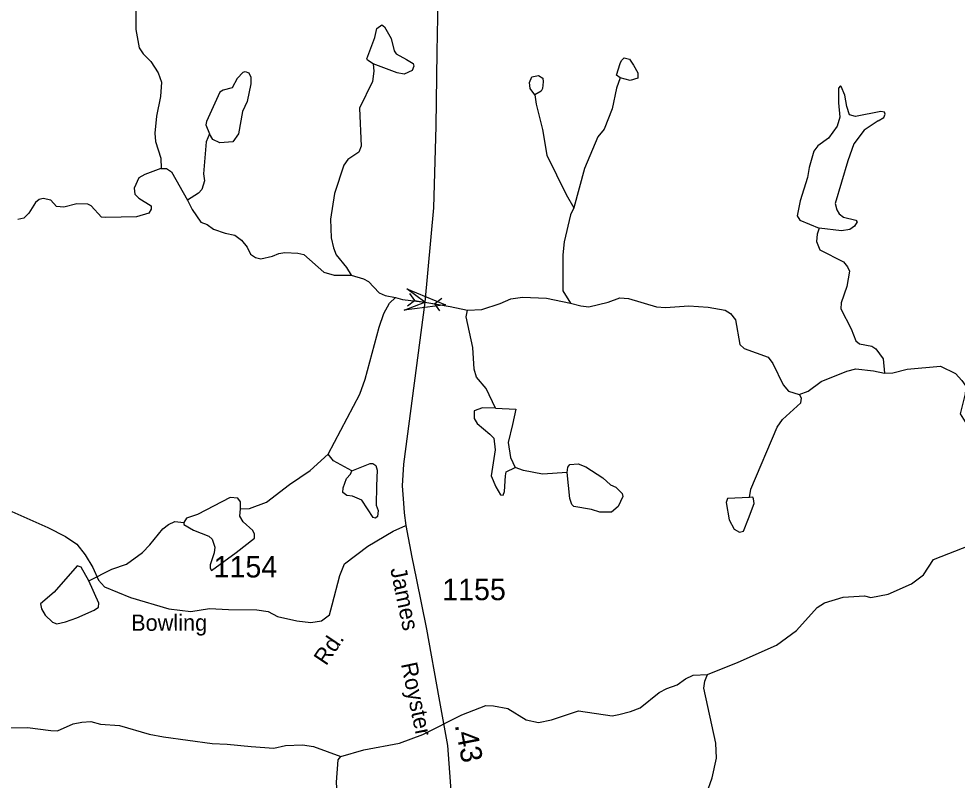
# Model space of a CAD drawing. Extents: x 2056842 to 2160602, y 826753 to 1016856.
# Drawn here: x 2090329 to 2095813, y 910482 to 914934 of the extents above; entities that cross this region are included whole.
import ezdxf

# ---------------------------------------------------------------- set-up
doc = ezdxf.new("R2010")
doc.units = 0
for name, color, linetype in [('Exist Hydrographic Creek Single Shore', 7, 'Continuous'), ('Exist Hydrographic Misc Water Feature', 7, 'Continuous'), ('Exist Road Secondary Mileage Hundredths English Label', 7, 'Continuous'), ('Exist Road Secondary Structure Pipe Attributed CELL', 7, 'Continuous'), ('Exist Road Secondary Structure Pipe CELL', 7, 'Continuous'), ('Exist Road Secondary Type 41 Attributed', 7, 'Continuous'), ('Exist Road Secondary Type 51 Attributed', 7, 'Continuous'), ('Exist Road Secondary Type 51 Label', 7, 'Continuous'), ('Exist Road Secondary Type 51 Number Label', 7, 'Continuous')]:
    doc.layers.add(name, color=color, linetype=linetype)

msp = doc.modelspace()

# ---------------------------------------------------------------- linework, layer by layer
at = {"layer": 'Exist Hydrographic Creek Single Shore'}
for points in [[(2091160.5, 914058.8), (2091066.5, 914022.3), (2091030.7, 914004.4), (2091002.9, 913944.2), (2091007.1, 913908.4), (2091031.2, 913884.3), (2091103.1, 913840.4), (2091103.4, 913820.8), (2091089.4, 913796.4), (2091017.5, 913776.3), (2090837.6, 913771.8), (2090813.3, 913773.6), (2090753.3, 913839.5), (2090733.2, 913849.4), (2090669.2, 913851.1), (2090593.4, 913833), (2090549.2, 913836.8), (2090517.1, 913872.6), (2090473, 913882.7), (2090449.3, 913876.6), (2090427.3, 913860.4), (2090387.6, 913796.2), (2090359.4, 913768.2), (2090323.5, 913760.1)], [(2091315.1, 913873.1), (2091343.2, 913819.4), (2091393.5, 913745.5), (2091429.6, 913731.6), (2091467.4, 913703.6), (2091535.5, 913679.9), (2091591.7, 913668.2), (2091631.8, 913640.2), (2091663.8, 913598.5), (2091683.9, 913558.4), (2091712.1, 913538.4), (2091744.1, 913530.5), (2091812, 913544.9), (2091848.1, 913560.9), (2091883.9, 913567), (2091960, 913563.5), (2091995.9, 913555.5), (2092112.2, 913451.7), (2092172.2, 913434.1), (2092272.3, 913434.3)], [(2092272.3, 913434.3), (2092344.4, 913412.4), (2092372.6, 913396.8), (2092434.5, 913330.8), (2092470.6, 913315), (2092530.8, 913303.3)], [(2092530.8, 913303.3), (2092570.9, 913293.2), (2092701.4, 913277), (2092850.8, 913251.4), (2092950.9, 913230.6)], [(2092950.9, 913230.6), (2093035, 913234.7), (2093142.7, 913269.2), (2093204.6, 913297.2), (2093272.7, 913305.6), (2093412.7, 913300.1), (2093552.8, 913270.3)], [(2093552.8, 913270.3), (2093612.9, 913254.6), (2093660.7, 913250.6), (2093772.8, 913277.2), (2093840.6, 913301.4), (2093892.7, 913299.3), (2094056.7, 913250), (2094108.8, 913246.3), (2094244.8, 913254.6), (2094356.9, 913247), (2094456.9, 913229.2), (2094488.7, 913211.5), (2094516.8, 913173.5), (2094543.3, 913029.6), (2094567.5, 913005.8), (2094707.5, 912956), (2094735.6, 912918.3), (2094796, 912794.3), (2094826.1, 912756.3), (2094890.3, 912736.6)], [(2094890.3, 912736.6), (2094942.3, 912756.8), (2095017.9, 912813), (2095167.8, 912873.6), (2095219.6, 912887.6), (2095323.7, 912875.9), (2095387.7, 912862.1)], [(2095387.7, 912862.1), (2095435.7, 912864.4), (2095519.8, 912884.7), (2095715.7, 912903.2), (2095803.7, 912859.4), (2095840, 912819.6), (2095863.9, 912785.6), (2095860, 912741.8), (2095830.7, 912623.6), (2095858.6, 912577.7), (2095882.7, 912569.7), (2095962.5, 912604.1), (2096012.4, 912652.3), (2096044.2, 912668.4), (2096076.4, 912670.3), (2096132.5, 912652.4), (2096144.5, 912616.8), (2096174.5, 912574.8), (2096272.8, 912480.5)], [(2094353.6, 911101.3), (2094533.4, 911171.8), (2094756.9, 911272.5), (2094872.8, 911356.9), (2094994.4, 911491.3), (2095038.3, 911519.4), (2095146.1, 911551.7), (2095270.2, 911560.2), (2095308.1, 911550.2), (2095410, 911570.6), (2095546, 911631), (2095615.7, 911683.2), (2095673.3, 911773.4), (2095889.2, 911856.1)], [(2092211.4, 910620.5), (2092345.3, 910661), (2092553.2, 910699.6), (2092690.8, 910750), (2092918.4, 910864.8), (2093058.5, 910919.2), (2093102.4, 910917.3), (2093186.4, 910901.6), (2093294.7, 910836), (2093366.7, 910820.1), (2093442.7, 910836.4), (2093600.4, 910888.9), (2093796.5, 910859.5), (2093836.4, 910865.7), (2093904.3, 910883.9), (2093960.3, 910906), (2094072.1, 910994.3), (2094115.9, 911018.5), (2094175.8, 911040.8), (2094225.8, 911074.9), (2094269.7, 911097), (2094353.6, 911101.3)], [(2089977, 910833.5), (2090020.8, 910847.6), (2090130.9, 910855.9), (2090276.9, 910788.5), (2090381.1, 910790.7), (2090517.1, 910773.2), (2090555.2, 910771.3), (2090646.9, 910811.5), (2090698.9, 910821.8), (2090750.8, 910825.9), (2090807, 910810.1), (2090919, 910802.4), (2091091.2, 910751), (2091175.1, 910735.2), (2091459.3, 910696.2), (2091547.2, 910692.5), (2091687.3, 910678.9), (2091819.3, 910669.3), (2091887.2, 910685.5), (2091987.1, 910689.8), (2092051.3, 910680), (2092211.4, 910620.5)]]:
    msp.add_lwpolyline(points, dxfattribs=at)
at = {"layer": 'Exist Hydrographic Misc Water Feature'}
for points in [[(2091013.7, 914986.4), (2091014.1, 914870.3), (2091032.6, 914764.4), (2091056.6, 914728.5), (2091100.8, 914684.6), (2091144.9, 914616.8), (2091163.2, 914562.8), (2091157.4, 914478.9), (2091133.9, 914364.8), (2091124, 914264.8), (2091128.1, 914216.8), (2091160.5, 914118.9), (2091160.7, 914058.9)], [(2092400.7, 914670.8), (2092366.4, 914690.7), (2092362.5, 914698.6), (2092410.1, 914824.8), (2092422, 914876.8)], [(2092422, 914876.8), (2092449.9, 914898.9), (2092465.9, 914886.9), (2092506.1, 914819.1), (2092522.5, 914745.1), (2092534.4, 914729.2), (2092594.4, 914695.4)], [(2092594.4, 914695.4), (2092634.6, 914671.5), (2092638.5, 914655.5), (2092628.7, 914631.5), (2092580.7, 914609.3), (2092540.7, 914617.2), (2092400.7, 914670.8)], [(2093844.4, 914671.3), (2093850.4, 914689.4), (2093866.4, 914705.5), (2093898.4, 914697.6), (2093920.5, 914661.6)], [(2092400.7, 914670.8), (2092404.8, 914626.8), (2092397, 914566.7), (2092319.5, 914410.6), (2092330.1, 914188.6), (2092316.2, 914154.6), (2092252.4, 914110.4), (2092228.4, 914078.3), (2092175.1, 913912.1), (2092151.5, 913762), (2092155.8, 913652.1), (2092167.9, 913594.1), (2092184.1, 913554.2), (2092244.4, 913480.4), (2092272.5, 913434.5)], [(2093842.8, 914587.3), (2093822.7, 914603.2), (2093844.4, 914671.3)], [(2093920.5, 914661.6), (2093946.6, 914617.7), (2093946.8, 914585.7), (2093902.7, 914573.5), (2093842.8, 914587.3)], [(2091605.1, 914584.3), (2091577.2, 914530.1), (2091523.3, 914516), (2091503.4, 914503.9), (2091425.9, 914333.7), (2091422, 914313.7), (2091444.1, 914261.8)], [(2091605.1, 914584.3), (2091641, 914620.4), (2091652.8, 914624.5), (2091672.9, 914616.5), (2091684.8, 914592.5), (2091685, 914552.6), (2091663.3, 914450.5), (2091637.7, 914392.3)], [(2093312.9, 914561.6), (2093326.7, 914593.7), (2093366.7, 914601.8), (2093390.7, 914585.9), (2093392.9, 914563.9)], [(2093842.8, 914587.3), (2093822.9, 914527.3), (2093797.3, 914407.2), (2093749.7, 914289.1), (2093713.8, 914243), (2093634.5, 914058.7), (2093573.2, 913828.6)], [(2093345.1, 914489.7), (2093317, 914525.7), (2093312.9, 914561.6)], [(2093392.9, 914563.9), (2093389, 914525.9), (2093381, 914509.9), (2093345.1, 914489.7)], [(2095351.4, 914336.2), (2095383.2, 914356.3), (2095391.2, 914376.2), (2095387.3, 914388.2), (2095367.2, 914392.1), (2095219.3, 914361.7), (2095183.2, 914371.6), (2095167, 914421.6), (2095156.8, 914487.5), (2095134.8, 914537.4), (2095130.7, 914541.4), (2095118.8, 914527.4), (2095119, 914441.4), (2095127.5, 914357.4), (2095111.5, 914305.4), (2095059.8, 914235.3)], [(2093345.1, 914489.7), (2093353.3, 914433.9), (2093389.8, 914285.9), (2093414.2, 914136), (2093528.9, 913906.4), (2093573.2, 913828.6)], [(2091637.7, 914392.3), (2091614.1, 914260.3), (2091580.1, 914214.3), (2091504.2, 914208), (2091464.2, 914227.9), (2091444.1, 914261.8)], [(2095351.4, 914336.2), (2095269.6, 914281.8), (2095209.7, 914201.6), (2095174.2, 914103.6), (2095099, 913853.4), (2095109, 913817.4), (2095123.1, 913793.5), (2095149.2, 913773.5), (2095221.2, 913755.8), (2095229.2, 913745.8), (2095213.2, 913721.7), (2095185.3, 913701.6), (2095137.3, 913693.5), (2095005.4, 913709.1)], [(2091444.1, 914261.8), (2091424.2, 914213.7), (2091408.8, 914027.7), (2091415, 913985.7), (2091399, 913935.7), (2091379.1, 913913.6), (2091315.3, 913873.5)], [(2095059.8, 914235.3), (2094997.9, 914191.1), (2094974.1, 914158.9), (2094948.2, 914064.9), (2094938.4, 914004.9), (2094894.9, 913868.7), (2094877.1, 913780.7), (2094893.3, 913756.7), (2095005.4, 913709.1)], [(2091160.5, 914058.8), (2091192.6, 914058.8), (2091222.7, 914039.1), (2091315.1, 913873.1)], [(2093573.2, 913828.6), (2093553.3, 913786.5), (2093515.7, 913630.4), (2093508, 913554.4), (2093508.6, 913342.4), (2093552.9, 913270.6)], [(2095005.4, 913709.1), (2094993.6, 913675.1), (2094989.7, 913631.1), (2095009.8, 913583.1), (2095148, 913513.5), (2095172.2, 913483.7), (2095184, 913457.7), (2095168.5, 913367.7), (2095134.8, 913273.6), (2095132.8, 913237.5), (2095193.3, 913121.7), (2095221.4, 913051.8), (2095241.5, 913033.9), (2095313.4, 913020.1), (2095337.4, 913004.2), (2095379.7, 912946.3), (2095388.1, 912862.3)], [(2092137.8, 912388.2), (2092322.8, 912738.7), (2092354.3, 912826.8), (2092435.5, 913131.1), (2092463.2, 913211.1), (2092495, 913271.2), (2092530.9, 913303.3)], [(2093114.9, 912657.2), (2093060.5, 912773), (2093004.3, 912838.9), (2092990.2, 912884.8), (2092981.8, 913012.8), (2092943.2, 913190.6), (2092951.2, 913230.6)], [(2094598.4, 912136), (2094606.2, 912183.9), (2094761, 912546.4), (2094792.8, 912590.6), (2094898.6, 912688.9), (2094902.5, 912714.8), (2094890.4, 912736.9)], [(2093114.9, 912657.2), (2093038.8, 912659), (2092990.8, 912640.8), (2092991.2, 912596.8), (2093007.2, 912566.9), (2093081.4, 912505.1), (2093105.4, 912481.2)], [(2093114.9, 912657.2), (2093234.8, 912651.7), (2093215.1, 912561.5), (2093189.5, 912457.5), (2093201.8, 912369.5), (2093230.1, 912309.6)], [(2093105.4, 912481.2), (2093113.6, 912413.3), (2093090.1, 912261.1), (2093116.3, 912197.3), (2093144.6, 912151.3), (2093160.6, 912149.4), (2093168.4, 912169.5), (2093174.1, 912261.4), (2093178, 912285.4), (2093230.1, 912309.6)], [(2091625, 912068.5), (2091676.8, 912070.7), (2091776.7, 912107), (2091910.4, 912211.5), (2092032.2, 912293.8), (2092137.8, 912388.2)], [(2092276.2, 912290.6), (2092167.9, 912350.2), (2092137.8, 912388.2)], [(2092276.2, 912290.6), (2092382, 912332.9), (2092398, 912333), (2092416, 912323.1), (2092424, 912295.1), (2092420.4, 912203)], [(2093534, 912280.5), (2093537.9, 912312.6), (2093550, 912328.6), (2093598, 912332.8), (2093641.9, 912315), (2093742.1, 912249.2), (2093786.2, 912209.4)], [(2092334.6, 912118.8), (2092278.7, 912142.6), (2092246.7, 912146.5), (2092222.5, 912164.5), (2092224.3, 912192.4), (2092244.2, 912246.5), (2092268.2, 912270.6), (2092276.2, 912290.6)], [(2093534, 912280.5), (2093390, 912272.1), (2093278.1, 912293.7), (2093230.1, 912309.6)], [(2093676.7, 912065.1), (2093572.5, 912082.6), (2093560.7, 912094.7), (2093548.6, 912128.7), (2093534, 912280.5)], [(2092420.4, 912203), (2092418.7, 912091), (2092429, 912059.1), (2092424.9, 912023.1), (2092413, 912015.1), (2092401.1, 912019.1), (2092334.6, 912118.8)], [(2093786.2, 912209.4), (2093818.2, 912195.5), (2093854.5, 912157.6), (2093858.4, 912141.6), (2093832.5, 912081.6), (2093792.8, 912049.4), (2093724.7, 912049.2), (2093676.7, 912065.1)], [(2091625, 912068.5), (2091624.8, 912110.5), (2091608.6, 912130.5), (2091564.7, 912134.3), (2091372.9, 912035.8), (2091309.2, 912013.6), (2091293.2, 911989.5)], [(2094598.4, 912136), (2094470.5, 912129.6), (2094462.5, 912105.5), (2094480.7, 912005.5)], [(2094592.7, 912012), (2094626.5, 912100.1), (2094622.4, 912128.1), (2094618.3, 912136.1), (2094598.4, 912136)], [(2091599.7, 911814.5), (2091707.4, 911896.9), (2091707.4, 911920.9), (2091697.3, 911942.8), (2091641.2, 911992.6), (2091621.1, 912026.6), (2091625, 912068.5)], [(2094480.7, 912005.5), (2094509, 911949.7), (2094541, 911931.7), (2094565, 911937.9), (2094592.7, 912012)], [(2090738.3, 911647.8), (2090874.1, 911716.2), (2090958.1, 911744.5), (2091051.8, 911812.8), (2091095.7, 911858.9), (2091171.2, 911951.2), (2091205.2, 911977.2), (2091241.1, 911995.4), (2091293.2, 911989.5)], [(2091293.2, 911989.5), (2091293.2, 911977.5), (2091351.2, 911943.7), (2091439.4, 911910), (2091459.5, 911892), (2091475.7, 911844.1), (2091471.8, 911812.1), (2091448, 911742), (2091448, 911722.1), (2091456, 911708.1), (2091599.7, 911814.5)], [(2090738.3, 911647.8), (2090694, 911727.6), (2090670, 911735.6), (2090536.5, 911581.2)], [(2090669, 911431.6), (2090770.9, 911475.9), (2090794.7, 911494), (2090796.8, 911518), (2090738.3, 911647.8)], [(2090536.5, 911581.2), (2090456.8, 911512.9), (2090462.9, 911484.9), (2090483, 911447), (2090527.1, 911407.1), (2090551.1, 911397.1), (2090603, 911409.3), (2090669, 911431.6)], [(2094351.9, 910371.4), (2094347.8, 910403.3), (2094381.5, 910497.4), (2094407.1, 910611.5), (2094402.8, 910699.5), (2094331.9, 911021.2), (2094337.8, 911061.3), (2094353.6, 911101.3)], [(2092264.7, 910224.8), (2092252.6, 910268.7), (2092238.5, 910292.6), (2092190.1, 910402.5), (2092186, 910470.4), (2092195.4, 910602.6), (2092211.4, 910620.5)]]:
    msp.add_lwpolyline(points, dxfattribs=at)
at = {"layer": 'Exist Road Secondary Structure Pipe Attributed CELL'}
msp.add_lwpolyline([(2092597.1, 913354.6), (2092822.2, 913260.8), (2092580.4, 913229.5), (2092701.4, 913277)], close=True, dxfattribs=at)
at = {"layer": 'Exist Road Secondary Structure Pipe CELL'}
for p, q in [((2092612.7, 913327.8), (2092641.6, 913286.1)), ((2092601.5, 913255), (2092641.6, 913286.1)), ((2092641.6, 913286.1), (2092761.1, 913267.8)), ((2092801.2, 913299), (2092761.1, 913267.8)), ((2092790.1, 913226.1), (2092761.1, 913267.8))]:
    msp.add_line(p, q, dxfattribs=at)
at = {"layer": 'Exist Road Secondary Type 41 Attributed'}
msp.add_lwpolyline([(2090288.8, 912052.4), (2090499, 911958.9), (2090603.2, 911906.8), (2090669.7, 911861.9), (2090718.2, 911800.8), (2090761.3, 911725.3), (2090795.4, 911651.6), (2090831.3, 911612), (2090983.1, 911550), (2091205.9, 911483.5), (2091335.2, 911469.1), (2091443, 911485.3), (2091554.3, 911479.9), (2091719.6, 911478.1), (2091786.1, 911469.1), (2091840.9, 911439.4), (2091954, 911414.3), (2092036.7, 911403.5), (2092097.7, 911414.3), (2092144.4, 911450.2), (2092160.6, 911507.8), (2092205.5, 911678.5), (2092232.5, 911746.8), (2092369, 911851.1), (2092516.3, 911939.2), (2092591.8, 911972)], dxfattribs=at)
at = {"layer": 'Exist Road Secondary Type 51 Attributed'}
for points in [[(2090306.4, 916402.6), (2090485.9, 916372.1), (2090769.6, 916298.4), (2091128.8, 916197.8), (2091986.2, 915956.1), (2092383, 915846.5), (2092515, 915804.3), (2092619.2, 915739.6), (2092714.3, 915626.4), (2092755.6, 915491.6), (2092779, 915310.1), (2092778.1, 915046.9), (2092772.7, 914739.6), (2092766.4, 914305.7), (2092752.9, 913828.6), (2092701.4, 913277), (2092578.4, 912329), (2092569.3, 912202.6), (2092578.4, 912102.5), (2092581.4, 912045.9), (2092591.8, 911972)], [(2092591.8, 911972), (2092627, 911786), (2092651.5, 911662.7), (2092712.1, 911365.7), (2092784.8, 910964), (2092835.1, 910685.4), (2092863, 910289), (2092864.5, 910133.5), (2092867.1, 909983.9), (2092874.6, 909769.8), (2092880.7, 909721.2)]]:
    msp.add_lwpolyline(points, dxfattribs=at)

# ---------------------------------------------------------------- texts
at = {"layer": 'Exist Road Secondary Mileage Hundredths English Label'}
msp.add_text('.43', height=125, rotation=280.9931, dxfattribs=at).set_placement((2092876.4, 910805.3))
at = {"layer": 'Exist Road Secondary Type 51 Label'}
for s, rotation, p in [('James', 281.8121, (2092499.4, 911717)), ('Bowling', 0.0347, (2090985.7, 911355.8)), ('Rd.', 56.239, (2092125.3, 911147.6)), ('Royster', 281.8121, (2092562.3, 911161.8))]:
    msp.add_text(s, height=95, rotation=rotation, dxfattribs=at).set_placement(p)
at = {"layer": 'Exist Road Secondary Type 51 Number Label'}
for s, p in [('1154', (2091467.9, 911667.7)), ('1155', (2092803.5, 911534.9))]:
    msp.add_text(s, height=125, dxfattribs=at).set_placement(p)

doc.saveas('drawing.dxf')
